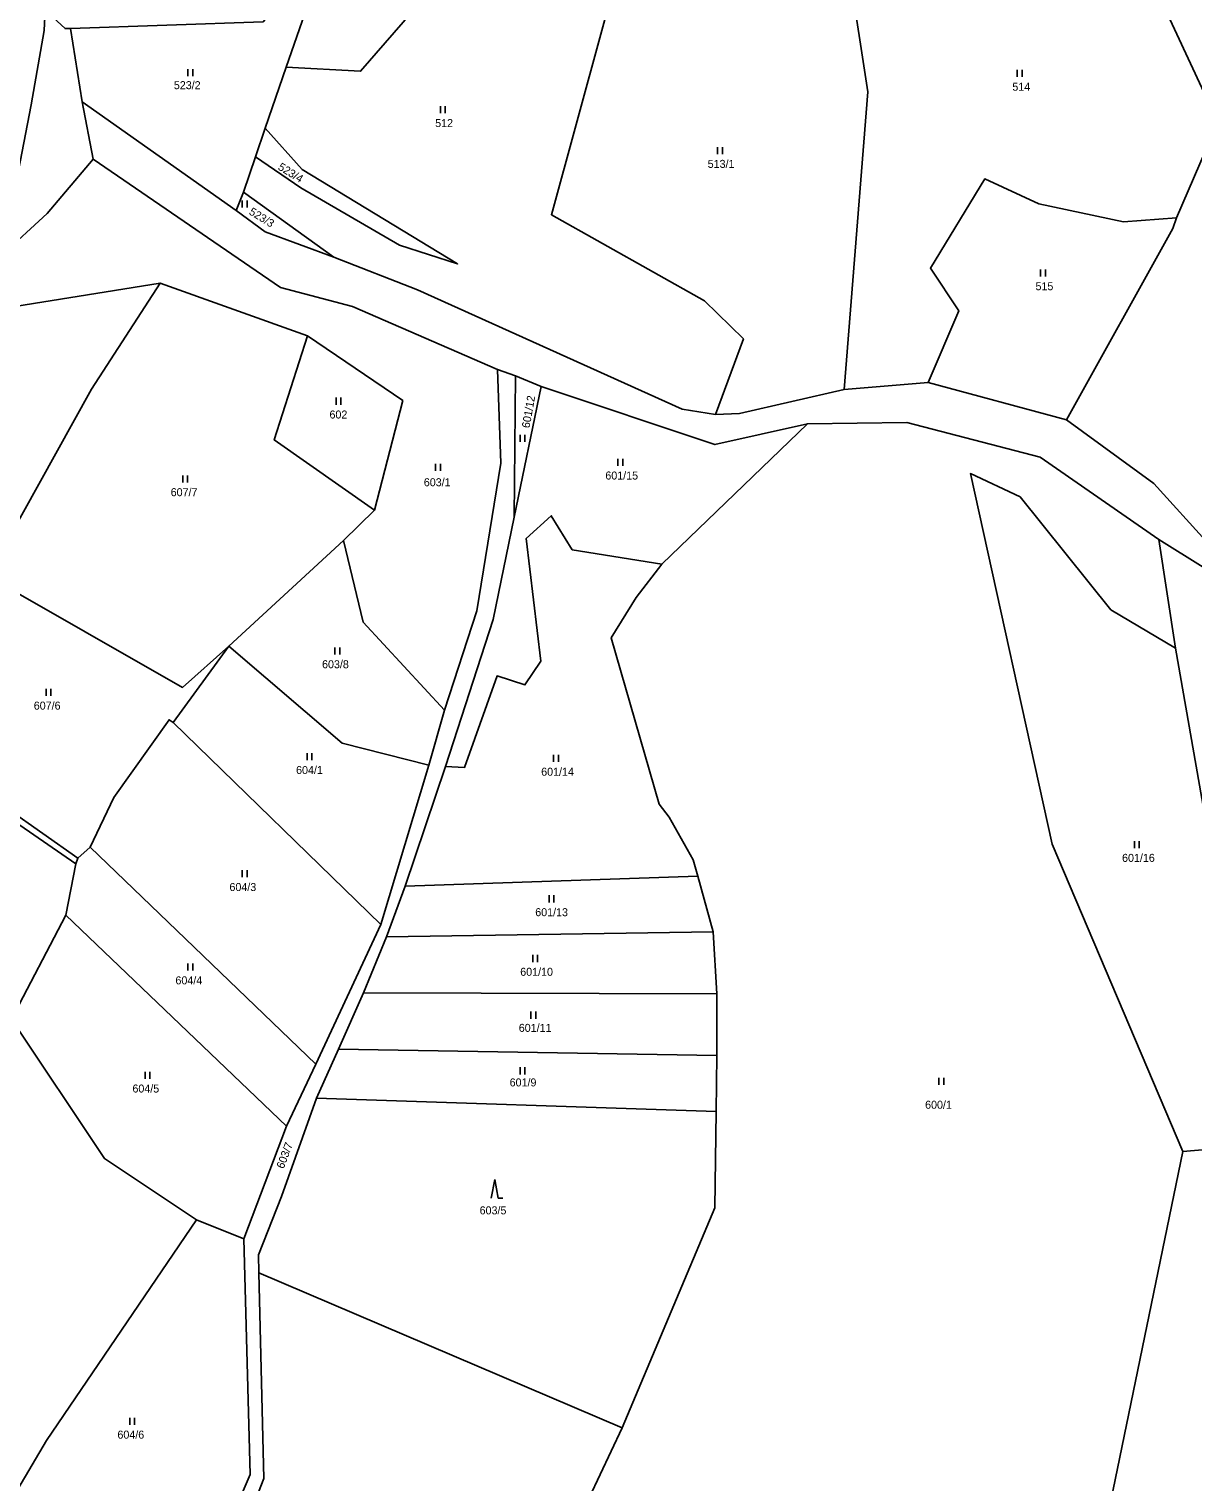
# Model space of a CAD drawing. Extents: x -654083 to -650132, y -1099819 to -1096699.
# Drawn here: x -651750.7 to -651503.4, y -1099254.3 to -1098945.7 of the extents above; entities that cross this region are included whole.
import ezdxf

# ---------------------------------------------------------------- set-up
doc = ezdxf.new("R2010")
doc.units = 0
for name, color, linetype in [('Obvody jako plochy', 7, 'Continuous'), ('Parcelní čísla', 7, 'Continuous'), ('Značky kultur', 7, 'Continuous')]:
    doc.layers.add(name, color=color, linetype=linetype)

msp = doc.modelspace()

# ---------------------------------------------------------------- linework, layer by layer
at = {"layer": 'Obvody jako plochy'}
for points in [[(-651753.42, -1098977.94), (-651750.25, -1098961.84), (-651747.49, -1098946.03), (-651747.3, -1098941.7), (-651749.46, -1098922.3), (-651754.98, -1098915.64)], [(-651753.42, -1098977.94), (-651750.25, -1098961.84), (-651747.49, -1098946.03), (-651747.3, -1098941.7), (-651743.07, -1098945.62), (-651741.91, -1098945.59), (-651739.43, -1098961.2), (-651737.11, -1098973.36), (-651746.85, -1098984.89), (-651766.34, -1099002.76)], [(-651500, -1099055.15), (-651511.71, -1099042.21), (-651530.21, -1099028.71), (-651559.61, -1099020.77), (-651577.48, -1099022.26), (-651599.76, -1099027.38), (-651604.85, -1099027.58), (-651611.93, -1099026.43), (-651668.19, -1099001.07), (-651685.98, -1098994.14), (-651700.53, -1098988.8), (-651706.68, -1098984.26), (-651739.43, -1098961.2), (-651737.11, -1098973.36), (-651697.29, -1099000.58), (-651681.97, -1099004.65), (-651651.18, -1099018.01), (-651647.34, -1099019.37), (-651641.86, -1099021.65), (-651604.95, -1099033.96), (-651585.31, -1099029.56), (-651564.18, -1099029.26), (-651535.84, -1099036.62), (-651510.64, -1099054.16), (-651501.18, -1099060.03)], [(-651705.99, -1099266.82), (-651700.8, -1099253.58), (-651701.91, -1099209.93), (-651701.94, -1099206.08), (-651697.07, -1099193.71), (-651689.62, -1099172.79), (-651684.94, -1099162.39), (-651679.62, -1099150.45), (-651674.75, -1099138.52), (-651670.8, -1099127.8), (-651662.21, -1099102.38), (-651652.12, -1099071.1), (-651647.64, -1099049.38), (-651647.34, -1099019.37), (-651651.18, -1099018.01), (-651650.45, -1099037.94), (-651655.58, -1099069.28), (-651662.42, -1099090.36), (-651665.75, -1099102.07), (-651676, -1099135.9), (-651689.79, -1099165.58), (-651696.01, -1099178.77), (-651705.09, -1099202.68), (-651703.73, -1099252.79), (-651709.53, -1099266.27)], [(-651636.36, -1099267.65), (-651624.67, -1099242.84), (-651605, -1099196.11), (-651604.71, -1099175.68), (-651604.59, -1099163.78), (-651604.55, -1099150.68), (-651605.35, -1099137.49), (-651608.59, -1099125.63), (-651609.59, -1099122.2), (-651614.72, -1099113.12), (-651616.79, -1099110.39), (-651627.01, -1099075.02), (-651621.7, -1099066.47), (-651616.22, -1099059.35), (-651585.31, -1099029.56), (-651564.18, -1099029.26), (-651535.84, -1099036.62), (-651510.64, -1099054.16), (-651507.04, -1099077.21), (-651520.85, -1099069.07), (-651540.09, -1099045.1), (-651550.66, -1099040.13), (-651533.31, -1099118.83), (-651505.55, -1099184.16), (-651523.25, -1099270.05)], [(-651451.71, -1099268.77), (-651473.09, -1099207.65), (-651479.12, -1099181.85), (-651491.01, -1099158.12), (-651500.52, -1099114.83), (-651507.04, -1099077.21), (-651510.64, -1099054.16), (-651501.18, -1099060.03), (-651493.88, -1099107.98), (-651482.97, -1099161.24), (-651473.62, -1099180.92), (-651466.18, -1099212.5), (-651442.58, -1099270.08)]]:
    msp.add_lwpolyline(points, dxfattribs=at)
for points in [[(-651694.09, -1098919.04), (-651683.6, -1098917.8), (-651684.57, -1098920.59), (-651686.96, -1098927.45), (-651696.11, -1098953.81), (-651700.57, -1098966.78), (-651702.6, -1098972.85), (-651705.17, -1098980.39), (-651706.68, -1098984.26), (-651739.43, -1098961.2), (-651741.91, -1098945.59), (-651700.97, -1098944.15), (-651694.89, -1098936.96)], [(-651639.71, -1098985.17), (-651607.17, -1099003.46), (-651598.89, -1099011.54), (-651604.85, -1099027.58), (-651611.93, -1099026.43), (-651668.19, -1099001.07), (-651685.98, -1098994.14), (-651705.17, -1098980.39), (-651702.6, -1098972.85), (-651692.97, -1098979.42), (-651671.98, -1098991.63), (-651659.65, -1098995.6), (-651692.69, -1098975.52), (-651700.57, -1098966.78), (-651696.11, -1098953.81), (-651680.26, -1098954.67), (-651660.74, -1098932.17), (-651665.32, -1098927.62), (-651666.32, -1098920.18), (-651666.69, -1098917.37), (-651653.93, -1098917.91), (-651623.56, -1098926.01)], [(-651559.61, -1099020.77), (-651553.13, -1099005.54), (-651559.17, -1098996.5), (-651547.6, -1098977.53), (-651536.11, -1098982.84), (-651518.15, -1098986.65), (-651506.88, -1098985.84), (-651498.11, -1098965.51), (-651510.21, -1098939.42), (-651562.04, -1098919.43), (-651576.39, -1098933.71), (-651572.47, -1098959.05), (-651577.48, -1099022.26)], [(-651675.2, -1098923.92), (-651686.96, -1098927.45), (-651696.11, -1098953.81), (-651680.26, -1098954.67), (-651660.74, -1098932.17), (-651665.32, -1098927.62), (-651666.32, -1098920.18), (-651675.69, -1098920.23)], [(-651577.48, -1099022.26), (-651599.76, -1099027.38), (-651604.85, -1099027.58), (-651598.89, -1099011.54), (-651607.17, -1099003.46), (-651639.71, -1098985.17), (-651623.56, -1098926.01), (-651604.76, -1098933.67), (-651576.39, -1098933.71), (-651572.47, -1098959.05)], [(-651465.34, -1099033.59), (-651485.25, -1099066.59), (-651500, -1099055.15), (-651511.71, -1099042.21), (-651530.21, -1099028.71), (-651507.65, -1098988.11), (-651506.88, -1098985.84), (-651498.11, -1098965.51), (-651510.21, -1098939.42), (-651458.72, -1098958.17), (-651452.49, -1098960.24), (-651420.96, -1098966.16), (-651414.46, -1098968.19)], [(-651692.69, -1098975.52), (-651700.57, -1098966.78), (-651702.6, -1098972.85), (-651692.97, -1098979.42), (-651671.98, -1098991.63), (-651659.65, -1098995.6)], [(-651697.29, -1099000.58), (-651737.11, -1098973.36), (-651746.85, -1098984.89), (-651766.34, -1099002.76), (-651779.23, -1099016.37), (-651759.57, -1099005.55), (-651722.87, -1098999.68), (-651691.52, -1099010.88), (-651671.31, -1099024.61), (-651677.32, -1099047.88), (-651683.9, -1099054.38), (-651679.69, -1099071.71), (-651662.42, -1099090.36), (-651655.58, -1099069.28), (-651650.45, -1099037.94), (-651651.18, -1099018.01), (-651681.97, -1099004.65)], [(-651507.65, -1098988.11), (-651530.21, -1099028.71), (-651559.61, -1099020.77), (-651553.13, -1099005.54), (-651559.17, -1098996.5), (-651547.6, -1098977.53), (-651536.11, -1098982.84), (-651518.15, -1098986.65), (-651506.88, -1098985.84)], [(-651700.53, -1098988.8), (-651706.68, -1098984.26), (-651705.17, -1098980.39), (-651685.98, -1098994.14)], [(-651759.6, -1099061.91), (-651737.48, -1099022.22), (-651722.87, -1098999.68), (-651759.57, -1099005.55), (-651779.23, -1099016.37), (-651792.49, -1099032.81), (-651807.93, -1099044.72), (-651818.46, -1099057.74), (-651775.8, -1099084.53), (-651774.21, -1099085.59), (-651761.23, -1099061.13)], [(-651691.52, -1099010.88), (-651698.61, -1099032.98), (-651677.32, -1099047.88), (-651683.9, -1099054.38), (-651708.24, -1099076.82), (-651718.12, -1099085.55), (-651759.6, -1099061.91), (-651737.48, -1099022.22), (-651722.87, -1098999.68)], [(-651691.52, -1099010.88), (-651671.31, -1099024.61), (-651677.32, -1099047.88), (-651698.61, -1099032.98)], [(-651585.31, -1099029.56), (-651616.22, -1099059.35), (-651635.3, -1099056.3), (-651639.75, -1099049.1), (-651645.05, -1099053.93), (-651641.93, -1099079.98), (-651645.35, -1099085.04), (-651651.27, -1099083.12), (-651658.16, -1099102.57), (-651662.21, -1099102.38), (-651652.12, -1099071.1), (-651647.64, -1099049.38), (-651641.86, -1099021.65), (-651604.95, -1099033.96)], [(-651641.86, -1099021.65), (-651647.64, -1099049.38), (-651647.34, -1099019.37)], [(-651500.52, -1099114.83), (-651507.04, -1099077.21), (-651520.85, -1099069.07), (-651540.09, -1099045.1), (-651550.66, -1099040.13), (-651533.31, -1099118.83), (-651505.55, -1099184.16), (-651479.12, -1099181.85), (-651491.01, -1099158.12)], [(-651614.72, -1099113.12), (-651616.79, -1099110.39), (-651627.01, -1099075.02), (-651621.7, -1099066.47), (-651616.22, -1099059.35), (-651635.3, -1099056.3), (-651639.75, -1099049.1), (-651645.05, -1099053.93), (-651641.93, -1099079.98), (-651645.35, -1099085.04), (-651651.27, -1099083.12), (-651658.16, -1099102.57), (-651662.21, -1099102.38), (-651670.8, -1099127.8), (-651608.59, -1099125.63), (-651609.59, -1099122.2)], [(-651679.69, -1099071.71), (-651662.42, -1099090.36), (-651665.75, -1099102.07), (-651684.17, -1099097.4), (-651708.24, -1099076.82), (-651683.9, -1099054.38)], [(-651732.75, -1099108.93), (-651737.78, -1099119.53), (-651740.36, -1099121.86), (-651762.74, -1099106.13), (-651774.21, -1099085.59), (-651761.23, -1099061.13), (-651759.6, -1099061.91), (-651718.12, -1099085.55), (-651708.24, -1099076.82), (-651720.11, -1099093.02), (-651720.97, -1099092.42)], [(-651684.17, -1099097.4), (-651665.75, -1099102.07), (-651676, -1099135.9), (-651720.11, -1099093.02), (-651708.24, -1099076.82)], [(-651740.36, -1099121.86), (-651740.8, -1099123.07), (-651764.69, -1099106.64), (-651775.47, -1099086.78), (-651776.67, -1099085.89), (-651775.8, -1099084.53), (-651774.21, -1099085.59), (-651762.74, -1099106.13)], [(-651720.11, -1099093.02), (-651676, -1099135.9), (-651689.79, -1099165.58), (-651737.78, -1099119.53), (-651732.75, -1099108.93), (-651720.97, -1099092.42)], [(-651764.69, -1099106.64), (-651782.92, -1099095.75), (-651791.74, -1099121.71), (-651796.17, -1099130.75), (-651805.83, -1099142.49), (-651815.66, -1099144.65), (-651819.54, -1099152.46), (-651821.46, -1099164.45), (-651830.39, -1099193.87), (-651834.11, -1099202.99), (-651818.3, -1099216.42), (-651806.26, -1099196.66), (-651806.37, -1099188.16), (-651790.55, -1099163.1), (-651783.46, -1099160.62), (-651765.25, -1099161.01), (-651763.63, -1099159.11), (-651754.44, -1099156.03), (-651742.95, -1099133.97), (-651740.8, -1099123.07)], [(-651737.78, -1099119.53), (-651689.79, -1099165.58), (-651696.01, -1099178.77), (-651742.95, -1099133.97), (-651740.8, -1099123.07), (-651740.36, -1099121.86)], [(-651608.59, -1099125.63), (-651605.35, -1099137.49), (-651674.75, -1099138.52), (-651670.8, -1099127.8)], [(-651742.95, -1099133.97), (-651696.01, -1099178.77), (-651705.09, -1099202.68), (-651715.16, -1099198.65), (-651734.73, -1099185.66), (-651754.44, -1099156.03)], [(-651605.35, -1099137.49), (-651674.75, -1099138.52), (-651679.62, -1099150.45), (-651604.55, -1099150.68)], [(-651604.55, -1099150.68), (-651604.59, -1099163.78), (-651684.94, -1099162.39), (-651679.62, -1099150.45)], [(-651788.88, -1099294.36), (-651775.45, -1099293.6), (-651747.01, -1099245.51), (-651715.16, -1099198.65), (-651734.73, -1099185.66), (-651754.44, -1099156.03), (-651763.63, -1099159.11), (-651765.25, -1099161.01), (-651829.81, -1099278.57)], [(-651604.59, -1099163.78), (-651684.94, -1099162.39), (-651689.62, -1099172.79), (-651604.71, -1099175.68)], [(-651604.71, -1099175.68), (-651605, -1099196.11), (-651624.67, -1099242.84), (-651701.91, -1099209.93), (-651701.94, -1099206.08), (-651697.07, -1099193.71), (-651689.62, -1099172.79)], [(-651479.12, -1099181.85), (-651473.09, -1099207.65), (-651451.71, -1099268.77), (-651454.43, -1099287.61), (-651507.59, -1099281.5), (-651523.25, -1099270.05), (-651505.55, -1099184.16)], [(-651709.53, -1099266.27), (-651703.73, -1099252.79), (-651705.09, -1099202.68), (-651715.16, -1099198.65), (-651747.01, -1099245.51), (-651775.45, -1099293.6), (-651722.27, -1099282.48)], [(-651658.82, -1099311.43), (-651636.36, -1099267.65), (-651624.67, -1099242.84), (-651701.91, -1099209.93), (-651700.8, -1099253.58), (-651705.99, -1099266.82), (-651716.45, -1099283.38), (-651710.65, -1099287.29), (-651706.36, -1099295.21), (-651701.87, -1099312.63), (-651692.45, -1099358.44)]]:
    msp.add_lwpolyline(points, close=True, dxfattribs=at)
at = {"layer": 'Značky kultur'}
for p, q in [((-651716.97, -1098954.2), (-651716.97, -1098955.7)), ((-651715.95, -1098955.7), (-651715.95, -1098954.2)), ((-651540.71, -1098954.38), (-651540.71, -1098955.88)), ((-651539.69, -1098955.88), (-651539.69, -1098954.38)), ((-651663.31, -1098962.09), (-651663.31, -1098963.59)), ((-651662.29, -1098963.59), (-651662.29, -1098962.09)), ((-651604.39, -1098970.77), (-651604.39, -1098972.27)), ((-651603.36, -1098972.27), (-651603.36, -1098970.77)), ((-651705.43, -1098982.11), (-651705.43, -1098983.61)), ((-651704.41, -1098983.61), (-651704.41, -1098982.11)), ((-651535.75, -1098996.76), (-651535.75, -1098998.26)), ((-651534.72, -1098998.26), (-651534.72, -1098996.76)), ((-651685.49, -1099024.01), (-651685.49, -1099025.51)), ((-651684.46, -1099025.51), (-651684.46, -1099024.01)), ((-651646.35, -1099031.89), (-651646.35, -1099033.39)), ((-651645.33, -1099033.39), (-651645.33, -1099031.89)), ((-651625.58, -1099036.97), (-651625.58, -1099038.47)), ((-651624.56, -1099038.47), (-651624.56, -1099036.97)), ((-651664.33, -1099038.08), (-651664.33, -1099039.58)), ((-651663.31, -1099039.58), (-651663.31, -1099038.08)), ((-651718.07, -1099040.51), (-651718.07, -1099042.01)), ((-651717.05, -1099042.01), (-651717.05, -1099040.51)), ((-651685.73, -1099077.05), (-651685.73, -1099078.55)), ((-651684.7, -1099078.55), (-651684.7, -1099077.05)), ((-651747.13, -1099085.84), (-651747.13, -1099087.34)), ((-651746.1, -1099087.34), (-651746.1, -1099085.84)), ((-651691.65, -1099099.52), (-651691.65, -1099101.02)), ((-651690.62, -1099101.02), (-651690.62, -1099099.52)), ((-651639.26, -1099099.89), (-651639.26, -1099101.39)), ((-651638.23, -1099101.39), (-651638.23, -1099099.89)), ((-651515.8, -1099118.19), (-651515.8, -1099119.69)), ((-651514.78, -1099119.69), (-651514.78, -1099118.19)), ((-651705.43, -1099124.38), (-651705.43, -1099125.88)), ((-651704.41, -1099125.88), (-651704.41, -1099124.38)), ((-651640.21, -1099129.72), (-651640.21, -1099131.22)), ((-651639.19, -1099131.22), (-651639.19, -1099129.72)), ((-651716.99, -1099144.21), (-651716.99, -1099145.71)), ((-651715.96, -1099145.71), (-651715.96, -1099144.21)), ((-651643.69, -1099142.4), (-651643.69, -1099143.9)), ((-651642.67, -1099143.9), (-651642.67, -1099142.4)), ((-651644.08, -1099154.43), (-651644.08, -1099155.93)), ((-651643.06, -1099155.93), (-651643.06, -1099154.43)), ((-651646.39, -1099166.26), (-651646.39, -1099167.76)), ((-651645.36, -1099167.76), (-651645.36, -1099166.26)), ((-651726.08, -1099167.19), (-651726.08, -1099168.69)), ((-651725.06, -1099168.69), (-651725.06, -1099167.19)), ((-651557.36, -1099168.48), (-651557.36, -1099169.98)), ((-651556.33, -1099169.98), (-651556.33, -1099168.48)), ((-651651.76, -1099190.08), (-651652.49, -1099194.08)), ((-651651.76, -1099190.08), (-651651.03, -1099194.08)), ((-651651.03, -1099194.08), (-651650.03, -1099194.08)), ((-651729.32, -1099240.71), (-651729.32, -1099242.21)), ((-651728.3, -1099242.21), (-651728.3, -1099240.71))]:
    msp.add_line(p, q, dxfattribs=at)

# ---------------------------------------------------------------- texts
at = {"layer": 'Parcelní čísla'}
for s, p in [('523/2', (-651719.96, -1098958.48)), ('514', (-651541.75, -1098958.81)), ('512', (-651664.42, -1098966.53)), ('513/1', (-651606.5, -1098975.2)), ('515', (-651536.83, -1099001.19)), ('602', (-651686.88, -1099028.44)), ('601/15', (-651628.25, -1099041.4)), ('607/7', (-651720.63, -1099044.94)), ('603/1', (-651666.83, -1099042.83)), ('603/8', (-651688.46, -1099081.49)), ('607/6', (-651749.73, -1099090.28)), ('604/1', (-651693.98, -1099103.96)), ('601/14', (-651641.89, -1099104.32)), ('601/16', (-651518.43, -1099122.62)), ('604/3', (-651708.14, -1099128.81)), ('601/13', (-651643.15, -1099134.16)), ('601/10', (-651646.34, -1099146.82)), ('604/4', (-651719.62, -1099148.64)), ('601/11', (-651646.65, -1099158.73)), ('604/5', (-651728.76, -1099171.62)), ('601/9', (-651648.59, -1099170.32)), ('600/1', (-651560.29, -1099175.06)), ('603/5', (-651654.97, -1099197.5)), ('604/6', (-651731.95, -1099245.14))]:
    msp.add_text(s, height=1.7, dxfattribs=at).set_placement(p)
for s, rotation, p in [('523/4', 328.32, (-651697.98, -1098975.44)), ('523/3', 328.383, (-651704.14, -1098984.95)), ('601/12', 79.875, (-651644.37, -1099030.57)), ('603/7', 69.471, (-651696.63, -1099187.93))]:
    msp.add_text(s, height=1.7, rotation=rotation, dxfattribs=at).set_placement(p)

doc.saveas('drawing.dxf')
